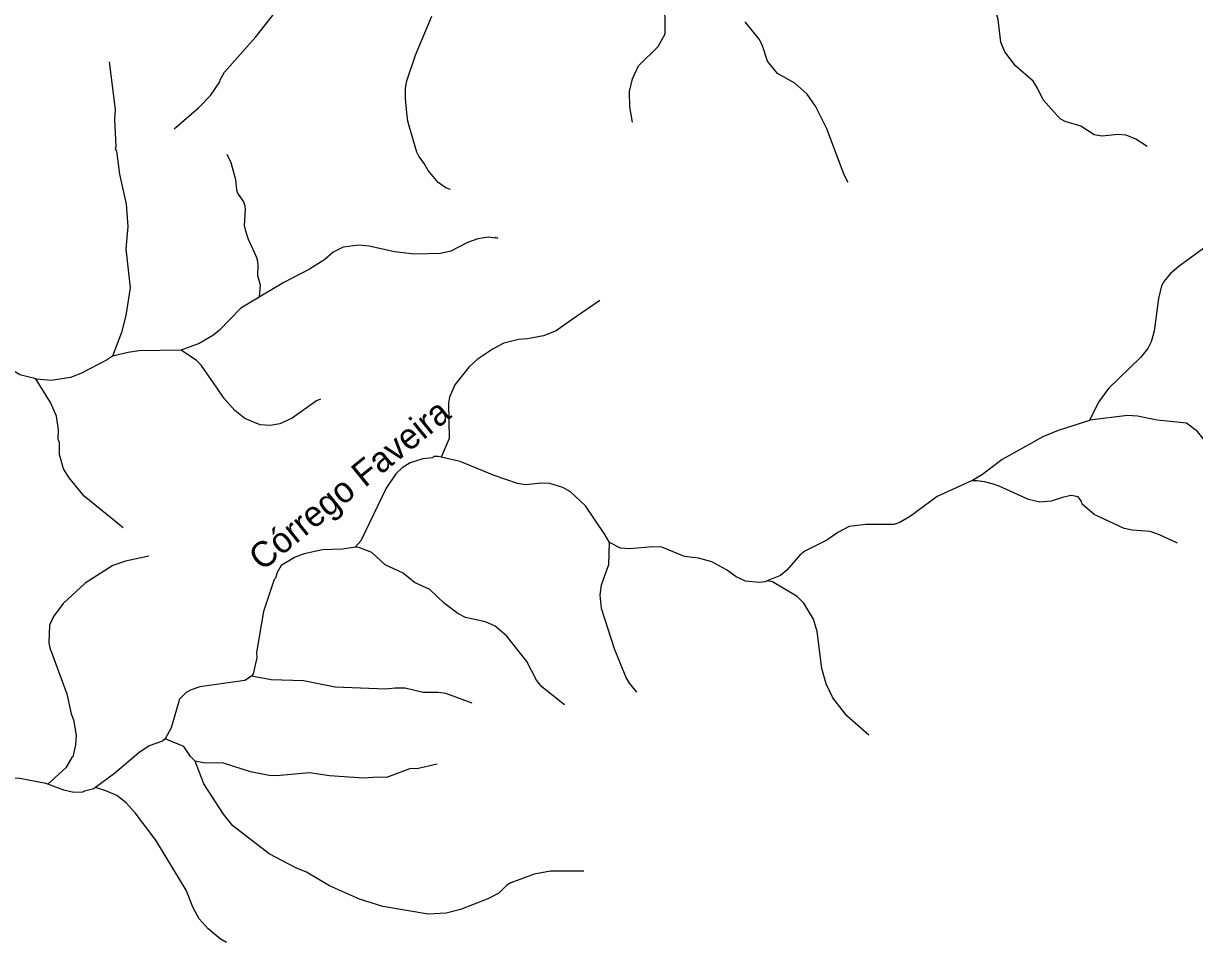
# Model space of a CAD drawing. Extents: x 280.4 to 335.6, y 8893.9 to 8949.5.
# Drawn here: x 288.41 to 295.78, y 8917.83 to 8923.61 of the extents above; entities that cross this region are included whole.
import ezdxf
from ezdxf.enums import TextEntityAlignment as Align

# ---------------------------------------------------------------- set-up
doc = ezdxf.new("R2010")
doc.units = 0
doc.header["$LTSCALE"] = 0.064
doc.layers.add('61', color=7, linetype='Continuous')
doc.layers.add('7', color=7, linetype='Continuous', lineweight=25)

msp = doc.modelspace()

# ---------------------------------------------------------------- linework, layer by layer
at = {"layer": '7'}
for points in [[(289.3585, 8922.9461), (289.5107, 8923.0772), (289.5853, 8923.1565), (289.6444, 8923.2405), (289.6464, 8923.2545), (289.6737, 8923.3024), (289.8703, 8923.5249), (290.0975, 8923.8143), (290.2027, 8923.9097), (290.3209, 8923.9946), (290.4707, 8924.1555), (290.6451, 8924.3042), (290.7043, 8924.3857), (290.7437, 8924.4988), (290.7718, 8924.5566)], [(292.2403, 8922.9886), (292.2241, 8923.0845), (292.2225, 8923.1812), (292.2404, 8923.261), (292.2792, 8923.3414), (292.4024, 8923.4636), (292.446, 8923.5429), (292.4462, 8923.6456), (292.4336, 8923.7562), (292.4368, 8923.8835), (292.452, 8923.9445), (292.4844, 8924.0257)], [(295.4782, 8922.8343), (295.4064, 8922.8817), (295.3461, 8922.9067), (295.293, 8922.9102), (295.1964, 8922.8991), (295.1443, 8922.9086), (295.062, 8922.9632), (294.963, 8922.992), (294.9318, 8923.0094), (294.8233, 8923.1289), (294.7895, 8923.2022), (294.7616, 8923.2449), (294.6497, 8923.3425), (294.583, 8923.4302), (294.5576, 8923.4907), (294.5416, 8923.633), (294.524, 8923.6915), (294.4922, 8923.7492), (294.4053, 8923.8627)], [(291.0959, 8922.5641), (291.0675, 8922.5751), (291.0176, 8922.609), (290.9553, 8922.6835), (290.931, 8922.7282), (290.8964, 8922.7738), (290.8846, 8922.7982), (290.8377, 8922.9567), (290.8275, 8922.9942), (290.8203, 8923.0455), (290.8137, 8923.1364), (290.8137, 8923.2026), (290.8216, 8923.2476), (290.8749, 8923.4089), (290.9779, 8923.6548)], [(293.5977, 8922.6095), (293.5715, 8922.6559), (293.4637, 8922.9463), (293.3915, 8923.0876), (293.3387, 8923.1629), (293.262, 8923.2331), (293.1525, 8923.2938), (293.0902, 8923.3708), (293.0559, 8923.474), (293.0369, 8923.5093), (292.9489, 8923.6189)], [(288.9477, 8923.3681), (288.9871, 8923.0685), (288.9825, 8923.0069), (288.9899, 8922.8322), (288.9856, 8922.8183), (288.9951, 8922.8048), (289.0146, 8922.6617), (289.056, 8922.4729), (289.067, 8922.3321), (289.0528, 8922.1921), (289.0815, 8921.9459), (289.0533, 8921.7729), (289.0257, 8921.6652), (288.9706, 8921.5168)], [(289.6899, 8922.7861), (289.7148, 8922.7352), (289.7437, 8922.6265), (289.749, 8922.5624), (289.7565, 8922.5415), (289.7945, 8922.4877), (289.8025, 8922.4628), (289.8045, 8922.4371), (289.7984, 8922.3377), (289.8033, 8922.31), (289.8235, 8922.2529), (289.8638, 8922.1658), (289.8752, 8922.1373), (289.8812, 8922.1133), (289.8836, 8922.0857), (289.8812, 8922.0234), (289.8985, 8921.965), (289.8929, 8921.8876)], [(295.9657, 8922.3463), (295.8814, 8922.229), (295.6801, 8922.0834), (295.6262, 8922.0359), (295.5845, 8921.988), (295.5693, 8921.9583), (295.5506, 8921.8787), (295.5233, 8921.6739), (295.504, 8921.6075), (295.4819, 8921.5658), (295.437, 8921.5092), (295.2344, 8921.3128), (295.1716, 8921.2278), (295.1151, 8921.1129)], [(291.3966, 8922.2558), (291.381, 8922.2631), (291.3757, 8922.2583), (291.3357, 8922.2642), (291.2675, 8922.2548), (291.2028, 8922.2307), (291.0986, 8922.1778), (291.0324, 8922.1622), (290.8688, 8922.1586), (290.7444, 8922.1726), (290.5845, 8922.2076), (290.5184, 8922.2144), (290.4211, 8922.2014), (290.3584, 8922.17), (290.3047, 8922.1243), (290.2081, 8922.063), (290.0481, 8921.9798), (289.8929, 8921.8876)], [(289.8929, 8921.8876), (289.7763, 8921.8183), (289.6396, 8921.6772), (289.6005, 8921.6469), (289.514, 8921.596), (289.4016, 8921.554)], [(292.0349, 8921.8656), (291.8559, 8921.7422), (291.7607, 8921.6765), (291.6813, 8921.6435), (291.5811, 8921.6261), (291.5231, 8921.6224), (291.4317, 8921.5985), (291.3648, 8921.5637), (291.2636, 8921.4952), (291.2114, 8921.4464), (291.1222, 8921.3365), (291.0895, 8921.2579), (291.084, 8921.2206), (291.087, 8920.9981), (291.0363, 8920.8817)], [(288.9706, 8921.5168), (288.9686, 8921.5163), (288.9314, 8921.4905), (288.7702, 8921.4074), (288.7057, 8921.3826), (288.584, 8921.3639), (288.4924, 8921.3725), (288.4882, 8921.3735)], [(289.4016, 8921.554), (289.1343, 8921.5491), (289.0691, 8921.5407), (288.9706, 8921.5168)], [(290.2781, 8921.2472), (290.2527, 8921.2351), (290.0992, 8921.1274), (290.0232, 8921.0909), (289.9611, 8921.0807), (289.8978, 8921.0855), (289.8029, 8921.1255), (289.7399, 8921.1757), (289.6728, 8921.2507), (289.6288, 8921.3147), (289.5282, 8921.4607), (289.4989, 8921.4884), (289.4016, 8921.554)], [(288.4882, 8921.3735), (288.3874, 8921.3983), (288.3264, 8921.4365), (288.2375, 8921.4765), (288.181, 8921.488), (288.1175, 8921.4842)], [(289.0361, 8920.4373), (288.7921, 8920.6359), (288.696, 8920.7525), (288.6622, 8920.8077), (288.637, 8920.8974), (288.6354, 8920.9728), (288.6275, 8920.992), (288.6304, 8921.0534), (288.6177, 8921.1398), (288.6132, 8921.1498), (288.5793, 8921.2262), (288.4882, 8921.3735)], [(295.1151, 8921.1129), (294.9195, 8921.0489), (294.8222, 8921.0084), (294.5656, 8920.8669), (294.4431, 8920.7732), (294.3805, 8920.7351), (294.3737, 8920.732)], [(296.7912, 8919.935), (296.7578, 8920.0107), (296.7325, 8920.0397), (296.6662, 8920.0831), (296.5405, 8920.1452), (296.4903, 8920.1797), (296.4693, 8920.2039), (296.4464, 8920.2526), (296.4264, 8920.2953), (296.3935, 8920.4323), (296.3548, 8920.5481), (296.3317, 8920.5909), (296.2809, 8920.6573), (296.2404, 8920.6941), (296.1886, 8920.7288), (296.0294, 8920.7878), (295.9702, 8920.8259), (295.7952, 8921.0438), (295.7265, 8921.0952), (295.5411, 8921.1149), (295.4171, 8921.1399), (295.3538, 8921.143), (295.1173, 8921.1136), (295.1151, 8921.1129)], [(291.0363, 8920.8817), (291.0181, 8920.8859), (290.992, 8920.8861), (290.9837, 8920.8777), (290.9227, 8920.8702), (290.8423, 8920.8461), (290.7912, 8920.8135), (290.7512, 8920.7768), (290.6921, 8920.6861), (290.532, 8920.3558), (290.4959, 8920.3165)], [(292.0971, 8920.3457), (292.0676, 8920.3948), (291.9444, 8920.5752), (291.8514, 8920.6632), (291.8025, 8920.6917), (291.7203, 8920.716), (291.6691, 8920.7176), (291.5674, 8920.7081), (291.5164, 8920.7159), (291.3704, 8920.7672), (291.1573, 8920.8535), (291.0363, 8920.8817)], [(294.3737, 8920.732), (294.1582, 8920.6347), (294.1087, 8920.5981), (293.9906, 8920.5109), (293.9224, 8920.4706), (293.885, 8920.4585), (293.7091, 8920.4585), (293.6043, 8920.4456), (293.5323, 8920.408), (293.4636, 8920.3603), (293.326, 8920.2906), (293.294, 8920.265), (293.2121, 8920.1704), (293.1716, 8920.1384), (293.0878, 8920.1032)], [(295.6685, 8920.3406), (295.5559, 8920.3942), (295.497, 8920.4143), (295.3841, 8920.4216), (295.3329, 8920.4331), (295.146, 8920.522), (295.069, 8920.5869), (295.0656, 8920.6035), (295.0456, 8920.6302), (295.0263, 8920.6368), (294.9985, 8920.6408), (294.9461, 8920.6284), (294.874, 8920.6041), (294.8029, 8920.5994), (294.7326, 8920.6155), (294.5483, 8920.6993), (294.511, 8920.7117), (294.4551, 8920.727), (294.4075, 8920.732), (294.3737, 8920.732)], [(292.2689, 8919.4039), (292.2229, 8919.46), (292.1991, 8919.5012), (292.1273, 8919.6772), (292.0467, 8919.9309), (292.0371, 8920.0131), (292.0468, 8920.0786), (292.0916, 8920.2075), (292.0971, 8920.3457)], [(293.0878, 8920.1032), (293.0756, 8920.0981), (293.0381, 8920.094), (292.9518, 8920.102), (292.8935, 8920.1296), (292.8328, 8920.1726), (292.7406, 8920.2234), (292.6558, 8920.2471), (292.5672, 8920.2573), (292.4255, 8920.3158), (292.3648, 8920.3178), (292.2231, 8920.3051), (292.1651, 8920.31), (292.0971, 8920.3457)], [(290.4959, 8920.3165), (290.4163, 8920.3027), (290.2912, 8920.2987), (290.1762, 8920.2748), (290.1178, 8920.2522), (290.0315, 8920.2002), (290.0062, 8920.156), (289.9957, 8920.1208), (289.9869, 8920.1126), (289.9196, 8919.9116), (289.875, 8919.6532), (289.8774, 8919.6209), (289.8546, 8919.5192), (289.8436, 8919.505)], [(291.8132, 8919.3245), (291.6697, 8919.4378), (291.6372, 8919.4799), (291.5755, 8919.5962), (291.4495, 8919.7569), (291.377, 8919.819), (291.3167, 8919.8461), (291.1906, 8919.8744), (291.1426, 8919.8982), (291.0575, 8919.9605), (290.9665, 8920.05), (290.8691, 8920.0943), (290.7985, 8920.1517), (290.6841, 8920.2043), (290.6001, 8920.2829), (290.52, 8920.313), (290.4959, 8920.3165)], [(289.1974, 8920.2587), (289.0521, 8920.228), (288.971, 8920.1998), (288.7984, 8920.0902), (288.6599, 8919.9615), (288.5986, 8919.8796), (288.5732, 8919.8245), (288.5698, 8919.7134), (288.5758, 8919.6829), (288.6831, 8919.3941), (288.7102, 8919.2671), (288.7239, 8919.2307), (288.7407, 8919.1346), (288.7374, 8919.0721), (288.7202, 8918.9977), (288.7128, 8918.9937), (288.6763, 8918.9291), (288.5619, 8918.8257)], [(293.7269, 8919.1337), (293.5893, 8919.2548), (293.5001, 8919.3685), (293.459, 8919.4568), (293.4319, 8919.552), (293.4028, 8919.7862), (293.3805, 8919.863), (293.3179, 8919.9627), (293.2768, 8920.0051), (293.1209, 8920.097), (293.0878, 8920.1032)], [(289.8436, 8919.505), (289.8018, 8919.4777), (289.5198, 8919.4366), (289.4637, 8919.418), (289.4328, 8919.401), (289.3901, 8919.3594), (289.3392, 8919.1798), (289.3015, 8919.1113)], [(291.2321, 8919.3351), (291.0665, 8919.3953), (291.0198, 8919.4014), (290.9232, 8919.4016), (290.8106, 8919.4288), (290.7479, 8919.4302), (290.6882, 8919.4222), (290.3698, 8919.4351), (290.1706, 8919.4763), (289.9668, 8919.4815), (289.8436, 8919.505)], [(289.3015, 8919.1113), (289.285, 8919.0966), (289.2005, 8919.0656), (289.1353, 8919.0236), (288.9829, 8918.8933), (288.8627, 8918.8038)], [(289.4893, 8918.9697), (289.4607, 8919.0002), (289.418, 8919.0627), (289.3015, 8919.1113)], [(291.012, 8918.9507), (290.8837, 8918.9219), (290.8445, 8918.9231), (290.6934, 8918.8678), (290.6418, 8918.8703), (290.5491, 8918.8624), (290.3339, 8918.8783), (290.2082, 8918.8959), (290.0003, 8918.8785), (289.9546, 8918.8804), (289.8386, 8918.9041), (289.6676, 8918.9582), (289.5413, 8918.9602), (289.4893, 8918.9697)], [(291.9338, 8918.2786), (291.7247, 8918.2787), (291.6218, 8918.2596), (291.4746, 8918.2054), (291.4501, 8918.1908), (291.4005, 8918.1413), (291.3318, 8918.1052), (291.1589, 8918.0378), (291.0683, 8918.0145), (290.9551, 8918.0085), (290.6708, 8918.0574), (290.5233, 8918.1031), (290.3348, 8918.187), (290.1898, 8918.2723), (290.1228, 8918.2994), (289.9547, 8918.388), (289.7261, 8918.5635), (289.6669, 8918.6362), (289.5451, 8918.828), (289.4893, 8918.9697)], [(288.5619, 8918.8257), (288.5512, 8918.8297), (288.3754, 8918.8636), (288.309, 8918.8621), (288.2469, 8918.8448), (288.2212, 8918.8239), (288.2035, 8918.7944), (288.1985, 8918.7275), (288.1673, 8918.6209), (288.1415, 8918.5846), (288.0805, 8918.5419)], [(288.7936, 8918.7826), (288.7816, 8918.7746), (288.7258, 8918.7731), (288.6641, 8918.7869), (288.5619, 8918.8257)], [(288.8627, 8918.8038), (288.8512, 8918.7953), (288.7936, 8918.7826)], [(289.6862, 8917.8297), (289.6478, 8917.8535), (289.5723, 8917.9157), (289.5157, 8917.9794), (289.4776, 8918.0481), (289.4329, 8918.1594), (289.242, 8918.4737), (289.113, 8918.6456), (289.0559, 8918.7089), (288.9967, 8918.7537), (288.928, 8918.7841), (288.8627, 8918.8038)]]:
    msp.add_lwpolyline(points, dxfattribs=at)

# ---------------------------------------------------------------- texts
at = {"layer": '61'}
msp.add_text('Córrego Faveira', height=0.16, rotation=39.13, dxfattribs=at).set_placement((290.5101, 8920.6486), align=Align.CENTER)

doc.saveas('drawing.dxf')
